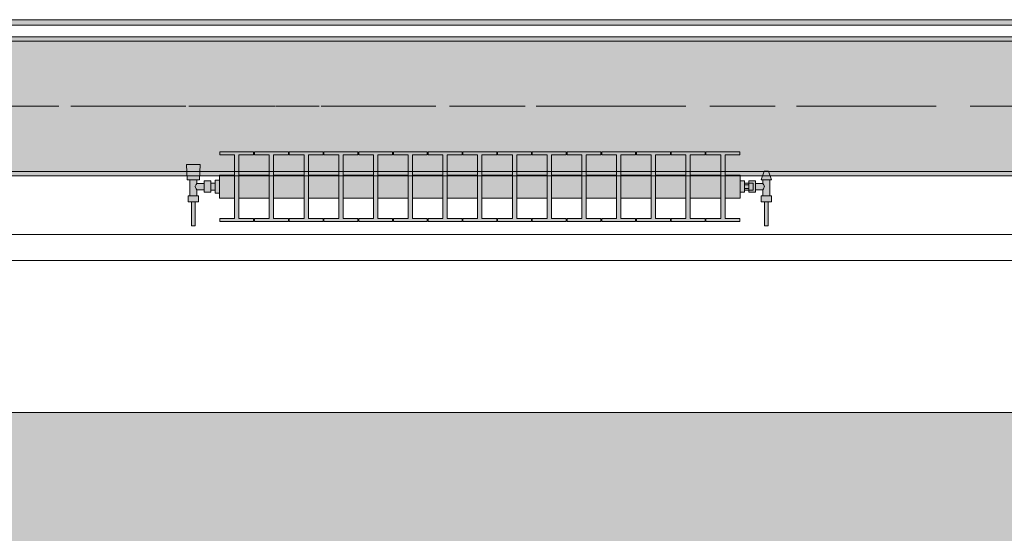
# Model space of a CAD drawing. Header units: metres. Extents: x -3.6 to 84.5, y -11 to 16.8.
# Tile 314 of 361: x 58.8 to 61.1, y -0.4 to 0.7. Entities that reach past the tile are written whole.
import ezdxf

# ---------------------------------------------------------------- set-up
doc = ezdxf.new("R2010")
doc.units = ezdxf.units.M
doc.header["$MEASUREMENT"] = 0
doc.linetypes.add('Achse', pattern=[0.2, 0.1, -0.05, 0, -0.05])
doc.linetypes.add('Strichlinie doppelt', pattern=[0.546806, 0.264583, -0.105833, 0.070556, -0.105833])
for name, color, linetype in [('302 - Elemente.Schraffur', 7, 'Continuous'), ('451 - Universal.Achsen Raster', 7, 'Continuous'), ('604 - Struktur.Wand Aussen', 7, 'Continuous'), ('608 - Struktur.Träger', 7, 'Continuous'), ('801 - HKLSE.Heizung_ Klima_ Lüftung', 7, 'Continuous'), ('Neubau_653 - Abdeckung.TB Verkofferung', 7, 'Continuous')]:
    doc.layers.add(name, color=color, linetype=linetype)
pattern_1 = [(45, (0, 0), (-0.01767767, 0.01767767), [0, -0.025])]

msp = doc.modelspace()

# ---------------------------------------------------------------- hatches: boundary and pattern name
at = {"layer": '302 - Elemente.Schraffur', "linetype": 'Continuous', "lineweight": 0, "true_color": 0x282828}
msp.add_hatch(color=250, dxfattribs=at).paths.add_polyline_path([(55.22, -3.31), (62.435, -3.31), (62.435, -0.155), (55.22, -0.155)])
at = {"layer": '608 - Struktur.Träger', "linetype": 'Continuous', "lineweight": 0, "true_color": 0x000000}
h = msp.add_hatch(dxfattribs=at)
h.set_pattern_fill('Gips_0001', color=18, style=0, pattern_type=2)
h.set_pattern_definition(pattern_1)
h.paths.add_polyline_path([(61.57, 0.71), (58.29, 0.71), (58.29, 0.7), (61.57, 0.7)])
h = msp.add_hatch(dxfattribs=at)
h.set_pattern_fill('Beton__Stahlbeton_0001', color=18, style=0, pattern_type=2)
h.set_pattern_definition([(45, (0, 0), (-0.08485281, 0.08485281), []), (45, (-0.04243, 0.04243), (-0.08485281, 0.08485281), [0.09, -0.03])])
h.paths.add_polyline_path([(0.69, 0.7), (0.38, 0.7), (0.38, 0.4), (0.69, 0.4), (3.97, 0.4), (4.29, 0.4), (7.57, 0.4), (7.89, 0.4), (11.17, 0.4), (11.49, 0.4), (14.77, 0.4), (15.09, 0.4), (18.37, 0.4), (18.69, 0.4), (21.97, 0.4), (22.29, 0.4), (25.57, 0.4), (25.89, 0.4), (29.17, 0.4), (29.49, 0.4), (32.77, 0.4), (33.09, 0.4), (36.37, 0.4), (36.69, 0.4), (39.97, 0.4), (40.29, 0.4), (43.57, 0.4), (43.89, 0.4), (47.17, 0.4), (47.49, 0.4), (50.77, 0.4), (51.09, 0.4), (54.37, 0.4), (54.69, 0.4), (57.97, 0.4), (58.29, 0.4), (61.57, 0.4), (61.88, 0.4), (61.88, 0.7), (61.57, 0.7), (58.29, 0.7), (57.97, 0.7), (54.69, 0.7), (54.37, 0.7), (51.09, 0.7), (50.77, 0.7), (47.49, 0.7), (47.17, 0.7), (43.89, 0.7), (43.57, 0.7), (40.29, 0.7), (39.9, 0.7), (36.69, 0.7), (36.37, 0.7), (33.09, 0.7), (32.77, 0.7), (29.49, 0.7), (29.17, 0.7), (25.89, 0.7), (25.57, 0.7), (22.29, 0.7), (21.97, 0.7), (18.69, 0.7), (18.37, 0.7), (15.09, 0.7), (14.77, 0.7), (11.49, 0.7), (11.17, 0.7), (7.89, 0.7), (7.57, 0.7), (4.29, 0.7), (3.97, 0.7)])
h = msp.add_hatch(dxfattribs=at)
h.set_pattern_fill('Gips_0001', color=18, style=0, pattern_type=2)
h.set_pattern_definition(pattern_1)
h.paths.add_polyline_path([(61.57, 0.4), (58.29, 0.4), (58.29, 0.39), (61.57, 0.39)])
at = {"layer": '801 - HKLSE.Heizung_ Klima_ Lüftung', "linetype": 'Continuous', "lineweight": 0, "true_color": 0x3a3a3a}
for points in [[(59.25, 0.3383), (59.285, 0.3383), (59.285, 0.2917), (59.251, 0.2917), (59.251, 0.285), (59.329, 0.285), (59.329, 0.2917), (59.295, 0.2917), (59.295, 0.3383), (59.365, 0.3383), (59.365, 0.2917), (59.331, 0.2917), (59.331, 0.285), (59.409, 0.285), (59.409, 0.2917), (59.375, 0.2917), (59.375, 0.3383), (59.445, 0.3383), (59.445, 0.2917), (59.411, 0.2917), (59.411, 0.285), (59.489, 0.285), (59.489, 0.2917), (59.455, 0.2917), (59.455, 0.3383), (59.525, 0.3383), (59.525, 0.2917), (59.491, 0.2917), (59.491, 0.285), (59.569, 0.285), (59.569, 0.2917), (59.535, 0.2917), (59.535, 0.3383), (59.605, 0.3383), (59.605, 0.2917), (59.571, 0.2917), (59.571, 0.285), (59.649, 0.285), (59.649, 0.2917), (59.615, 0.2917), (59.615, 0.3383), (59.685, 0.3383), (59.685, 0.2917), (59.651, 0.2917), (59.651, 0.285), (59.729, 0.285), (59.729, 0.2917), (59.695, 0.2917), (59.695, 0.3383), (59.765, 0.3383), (59.765, 0.2917), (59.731, 0.2917), (59.731, 0.285), (59.809, 0.285), (59.809, 0.2917), (59.775, 0.2917), (59.775, 0.3383), (59.845, 0.3383), (59.845, 0.2917), (59.811, 0.2917), (59.811, 0.285), (59.889, 0.285), (59.889, 0.2917), (59.855, 0.2917), (59.855, 0.3383), (59.925, 0.3383), (59.925, 0.2917), (59.891, 0.2917), (59.891, 0.285), (59.969, 0.285), (59.969, 0.2917), (59.935, 0.2917), (59.935, 0.3383), (60.005, 0.3383), (60.005, 0.2917), (59.971, 0.2917), (59.971, 0.285), (60.049, 0.285), (60.049, 0.2917), (60.015, 0.2917), (60.015, 0.3383), (60.085, 0.3383), (60.085, 0.2917), (60.051, 0.2917), (60.051, 0.285), (60.129, 0.285), (60.129, 0.2917), (60.095, 0.2917), (60.095, 0.3383), (60.165, 0.3383), (60.165, 0.2917), (60.131, 0.2917), (60.131, 0.285), (60.209, 0.285), (60.209, 0.2917), (60.175, 0.2917), (60.175, 0.3383), (60.245, 0.3383), (60.245, 0.2917), (60.211, 0.2917), (60.211, 0.285), (60.289, 0.285), (60.289, 0.2917), (60.255, 0.2917), (60.255, 0.3383), (60.325, 0.3383), (60.325, 0.2917), (60.291, 0.2917), (60.291, 0.285), (60.369, 0.285), (60.369, 0.2917), (60.335, 0.2917), (60.335, 0.3383), (60.405, 0.3383), (60.405, 0.2917), (60.371, 0.2917), (60.371, 0.285), (60.449, 0.285), (60.449, 0.2917), (60.415, 0.2917), (60.415, 0.3383), (60.45, 0.3383), (60.45, 0.3917), (60.415, 0.3917), (60.415, 0.4383), (60.449, 0.4383), (60.449, 0.445), (60.371, 0.445), (60.371, 0.4383), (60.405, 0.4383), (60.405, 0.3917), (60.335, 0.3917), (60.335, 0.4383), (60.369, 0.4383), (60.369, 0.445), (60.291, 0.445), (60.291, 0.4383), (60.325, 0.4383), (60.325, 0.3917), (60.255, 0.3917), (60.255, 0.4383), (60.289, 0.4383), (60.289, 0.445), (60.211, 0.445), (60.211, 0.4383), (60.245, 0.4383), (60.245, 0.3917), (60.175, 0.3917), (60.175, 0.4383), (60.209, 0.4383), (60.209, 0.445), (60.131, 0.445), (60.131, 0.4383), (60.165, 0.4383), (60.165, 0.3917), (60.095, 0.3917), (60.095, 0.4383), (60.129, 0.4383), (60.129, 0.445), (60.051, 0.445), (60.051, 0.4383), (60.085, 0.4383), (60.085, 0.3917), (60.015, 0.3917), (60.015, 0.4383), (60.049, 0.4383), (60.049, 0.445), (59.971, 0.445), (59.971, 0.4383), (60.005, 0.4383), (60.005, 0.3917), (59.935, 0.3917), (59.935, 0.4383), (59.969, 0.4383), (59.969, 0.445), (59.891, 0.445), (59.891, 0.4383), (59.925, 0.4383), (59.925, 0.3917), (59.855, 0.3917), (59.855, 0.4383), (59.889, 0.4383), (59.889, 0.445), (59.811, 0.445), (59.811, 0.4383), (59.845, 0.4383), (59.845, 0.3917), (59.775, 0.3917), (59.775, 0.4383), (59.809, 0.4383), (59.809, 0.445), (59.731, 0.445), (59.731, 0.4383), (59.765, 0.4383), (59.765, 0.3917), (59.695, 0.3917), (59.695, 0.4383), (59.729, 0.4383), (59.729, 0.445), (59.651, 0.445), (59.651, 0.4383), (59.685, 0.4383), (59.685, 0.3917), (59.615, 0.3917), (59.615, 0.4383), (59.649, 0.4383), (59.649, 0.445), (59.571, 0.445), (59.571, 0.4383), (59.605, 0.4383), (59.605, 0.3917), (59.535, 0.3917), (59.535, 0.4383), (59.569, 0.4383), (59.569, 0.445), (59.491, 0.445), (59.491, 0.4383), (59.525, 0.4383), (59.525, 0.3917), (59.455, 0.3917), (59.455, 0.4383), (59.489, 0.4383), (59.489, 0.445), (59.411, 0.445), (59.411, 0.4383), (59.445, 0.4383), (59.445, 0.3917), (59.375, 0.3917), (59.375, 0.4383), (59.409, 0.4383), (59.409, 0.445), (59.331, 0.445), (59.331, 0.4383), (59.365, 0.4383), (59.365, 0.3917), (59.295, 0.3917), (59.295, 0.4383), (59.329, 0.4383), (59.329, 0.445), (59.251, 0.445), (59.251, 0.4383), (59.285, 0.4383), (59.285, 0.3917), (59.25, 0.3917)], [(59.25, 0.3797), (59.24, 0.3797), (59.24, 0.373), (59.23, 0.373), (59.23, 0.378), (59.215, 0.378), (59.215, 0.372), (59.198, 0.372), (59.198, 0.381), (59.204, 0.381), (59.206, 0.416), (59.174, 0.416), (59.176, 0.381), (59.182, 0.381), (59.182, 0.344), (59.178, 0.344), (59.178, 0.33), (59.186, 0.33), (59.186, 0.275), (59.194, 0.275), (59.194, 0.33), (59.202, 0.33), (59.202, 0.344), (59.198, 0.344), (59.198, 0.358), (59.215, 0.358), (59.215, 0.352), (59.23, 0.352), (59.23, 0.357), (59.24, 0.357), (59.24, 0.3503), (59.25, 0.3503)], [(60.45, 0.378), (60.45, 0.352), (60.46, 0.352), (60.46, 0.357), (60.47, 0.357), (60.47, 0.352), (60.485, 0.352), (60.485, 0.358), (60.502, 0.358), (60.502, 0.344), (60.498, 0.344), (60.498, 0.33), (60.506, 0.33), (60.506, 0.275), (60.514, 0.275), (60.514, 0.33), (60.522, 0.33), (60.522, 0.344), (60.518, 0.344), (60.518, 0.381), (60.522, 0.381), (60.515, 0.401), (60.505, 0.401), (60.498, 0.381), (60.502, 0.381), (60.502, 0.372), (60.485, 0.372), (60.485, 0.378), (60.47, 0.378), (60.47, 0.373), (60.46, 0.373), (60.46, 0.378)]]:
    msp.add_hatch(color=250, dxfattribs=at).paths.add_polyline_path(points)
at = {"layer": 'Neubau_653 - Abdeckung.TB Verkofferung', "linetype": 'Continuous', "lineweight": 0, "true_color": 0x000000}
h = msp.add_hatch(dxfattribs=at)
h.set_pattern_fill('Gips_0001', color=18, style=0, pattern_type=2)
h.set_pattern_definition(pattern_1)
h.paths.add_polyline_path([(51.115, 0.737), (62.025, 0.737), (62.025, 0.7495), (51.115, 0.7495)])

# ---------------------------------------------------------------- linework, layer by layer
at = {"layer": '451 - Universal.Achsen Raster', "color": 160, "linetype": 'Strichlinie doppelt', "lineweight": 9, "true_color": 0x3232ff}
msp.add_line((64.935, 0.55), (-3.175, 0.55), dxfattribs=at)
at = {"layer": '604 - Struktur.Wand Aussen', "color": 7, "linetype": 'Continuous', "lineweight": 13}
for p, q in [((61.13, 0.255), (58.73, 0.255)), ((58.73, -0.155), (61.13, -0.155))]:
    msp.add_line(p, q, dxfattribs=at)
at = {"layer": '608 - Struktur.Träger', "color": 7, "linetype": 'Continuous', "lineweight": 13}
for p, q in [((0.38, 0.71), (61.88, 0.71)), ((61.57, 0.7), (58.29, 0.7)), ((0.38, 0.39), (61.88, 0.39))]:
    msp.add_line(p, q, dxfattribs=at)
at = {"layer": '608 - Struktur.Träger', "color": 7, "linetype": 'Continuous', "lineweight": 5}
for p, q in [((61.57, 0.71), (58.29, 0.71)), ((61.57, 0.39), (58.29, 0.39))]:
    msp.add_line(p, q, dxfattribs=at)
at = {"layer": '608 - Struktur.Träger', "color": 7, "linetype": 'Achse', "lineweight": 9}
msp.add_line((0.38, 0.55), (61.88, 0.55), dxfattribs=at)
at = {"layer": '608 - Struktur.Träger', "color": 7, "linetype": 'Continuous', "lineweight": 13, "flags": 128}
msp.add_lwpolyline([(61.88, 0.4), (61.57, 0.4), (58.29, 0.4), (57.97, 0.4), (54.69, 0.4), (54.37, 0.4), (51.09, 0.4), (50.77, 0.4), (47.49, 0.4)], dxfattribs=at)
at = {"layer": '801 - HKLSE.Heizung_ Klima_ Lüftung', "color": 7, "linetype": 'Continuous', "lineweight": 5, "true_color": 0xebebeb}
for p, q in [((59.251, 0.445), (59.329, 0.445)), ((59.251, 0.4383), (59.251, 0.445)), ((59.251, 0.445), (59.329, 0.445)), ((59.251, 0.4383), (59.251, 0.445)), ((59.285, 0.4383), (59.251, 0.4383)), ((59.285, 0.2917), (59.285, 0.4383)), ((59.329, 0.4383), (59.295, 0.4383)), ((59.295, 0.4383), (59.295, 0.2917)), ((59.329, 0.445), (59.329, 0.4383)), ((59.331, 0.445), (59.409, 0.445)), ((59.331, 0.4383), (59.331, 0.445)), ((59.331, 0.445), (59.409, 0.445)), ((59.331, 0.4383), (59.331, 0.445)), ((59.365, 0.4383), (59.331, 0.4383)), ((59.365, 0.2917), (59.365, 0.4383)), ((59.409, 0.4383), (59.375, 0.4383)), ((59.375, 0.4383), (59.375, 0.2917)), ((59.409, 0.445), (59.409, 0.4383)), ((59.409, 0.445), (59.409, 0.4383)), ((59.411, 0.445), (59.489, 0.445)), ((59.411, 0.445), (59.489, 0.445)), ((59.411, 0.4383), (59.411, 0.445)), ((59.445, 0.4383), (59.411, 0.4383)), ((59.445, 0.2917), (59.445, 0.4383)), ((59.489, 0.4383), (59.455, 0.4383)), ((59.455, 0.4383), (59.455, 0.2917)), ((59.489, 0.445), (59.489, 0.4383)), ((59.489, 0.445), (59.489, 0.4383)), ((59.491, 0.445), (59.569, 0.445)), ((59.491, 0.445), (59.569, 0.445)), ((59.491, 0.4383), (59.491, 0.445)), ((59.525, 0.4383), (59.491, 0.4383)), ((59.525, 0.2917), (59.525, 0.4383)), ((59.569, 0.4383), (59.535, 0.4383)), ((59.535, 0.4383), (59.535, 0.2917)), ((59.569, 0.445), (59.569, 0.4383)), ((59.571, 0.445), (59.649, 0.445)), ((59.571, 0.4383), (59.571, 0.445)), ((59.571, 0.445), (59.649, 0.445)), ((59.571, 0.4383), (59.571, 0.445)), ((59.605, 0.4383), (59.571, 0.4383)), ((59.605, 0.2917), (59.605, 0.4383)), ((59.649, 0.4383), (59.615, 0.4383)), ((59.615, 0.4383), (59.615, 0.2917)), ((59.649, 0.445), (59.649, 0.4383)), ((59.649, 0.445), (59.649, 0.4383)), ((59.651, 0.445), (59.729, 0.445)), ((59.651, 0.445), (59.729, 0.445)), ((59.651, 0.4383), (59.651, 0.445)), ((59.685, 0.4383), (59.651, 0.4383)), ((59.685, 0.2917), (59.685, 0.4383)), ((59.729, 0.4383), (59.695, 0.4383)), ((59.695, 0.4383), (59.695, 0.2917)), ((59.729, 0.445), (59.729, 0.4383)), ((59.731, 0.445), (59.809, 0.445)), ((59.731, 0.4383), (59.731, 0.445)), ((59.731, 0.445), (59.809, 0.445)), ((59.731, 0.4383), (59.731, 0.445)), ((59.765, 0.4383), (59.731, 0.4383)), ((59.765, 0.2917), (59.765, 0.4383)), ((59.809, 0.4383), (59.775, 0.4383)), ((59.775, 0.4383), (59.775, 0.2917)), ((59.809, 0.445), (59.809, 0.4383)), ((59.811, 0.445), (59.889, 0.445)), ((59.811, 0.445), (59.889, 0.445)), ((59.811, 0.4383), (59.811, 0.445)), ((59.845, 0.4383), (59.811, 0.4383)), ((59.845, 0.2917), (59.845, 0.4383)), ((59.889, 0.4383), (59.855, 0.4383)), ((59.855, 0.4383), (59.855, 0.2917)), ((59.889, 0.445), (59.889, 0.4383)), ((59.889, 0.445), (59.889, 0.4383)), ((59.891, 0.445), (59.969, 0.445)), ((59.891, 0.445), (59.969, 0.445)), ((59.891, 0.4383), (59.891, 0.445)), ((59.925, 0.4383), (59.891, 0.4383)), ((59.925, 0.2917), (59.925, 0.4383)), ((59.969, 0.4383), (59.935, 0.4383)), ((59.935, 0.4383), (59.935, 0.2917)), ((59.969, 0.445), (59.969, 0.4383)), ((59.969, 0.445), (59.969, 0.4383)), ((59.971, 0.445), (60.049, 0.445)), ((59.971, 0.4383), (59.971, 0.445)), ((59.971, 0.445), (60.049, 0.445)), ((59.971, 0.4383), (59.971, 0.445)), ((60.005, 0.4383), (59.971, 0.4383)), ((60.005, 0.2917), (60.005, 0.4383)), ((60.049, 0.4383), (60.015, 0.4383)), ((60.015, 0.4383), (60.015, 0.2917)), ((60.049, 0.445), (60.049, 0.4383)), ((60.051, 0.445), (60.129, 0.445)), ((60.051, 0.445), (60.129, 0.445)), ((60.051, 0.4383), (60.051, 0.445)), ((60.085, 0.4383), (60.051, 0.4383)), ((60.085, 0.2917), (60.085, 0.4383)), ((60.129, 0.4383), (60.095, 0.4383)), ((60.095, 0.4383), (60.095, 0.2917)), ((60.129, 0.445), (60.129, 0.4383)), ((60.131, 0.445), (60.209, 0.445)), ((60.131, 0.445), (60.209, 0.445)), ((60.131, 0.4383), (60.131, 0.445)), ((60.165, 0.4383), (60.131, 0.4383)), ((60.165, 0.2917), (60.165, 0.4383)), ((60.209, 0.4383), (60.175, 0.4383)), ((60.175, 0.4383), (60.175, 0.2917)), ((60.209, 0.445), (60.209, 0.4383)), ((60.209, 0.445), (60.209, 0.4383)), ((60.211, 0.445), (60.289, 0.445)), ((60.211, 0.4383), (60.211, 0.445)), ((60.211, 0.445), (60.289, 0.445)), ((60.211, 0.4383), (60.211, 0.445)), ((60.245, 0.4383), (60.211, 0.4383)), ((60.245, 0.2917), (60.245, 0.4383)), ((60.289, 0.4383), (60.255, 0.4383)), ((60.255, 0.4383), (60.255, 0.2917)), ((60.289, 0.445), (60.289, 0.4383)), ((60.291, 0.445), (60.369, 0.445)), ((60.291, 0.4383), (60.291, 0.445)), ((60.291, 0.445), (60.369, 0.445)), ((60.291, 0.4383), (60.291, 0.445)), ((60.325, 0.4383), (60.291, 0.4383)), ((60.325, 0.2917), (60.325, 0.4383)), ((60.369, 0.4383), (60.335, 0.4383)), ((60.335, 0.4383), (60.335, 0.2917)), ((60.369, 0.445), (60.369, 0.4383)), ((60.369, 0.445), (60.369, 0.4383)), ((60.371, 0.445), (60.449, 0.445)), ((60.371, 0.4383), (60.371, 0.445)), ((60.371, 0.445), (60.449, 0.445)), ((60.371, 0.4383), (60.371, 0.445)), ((60.405, 0.4383), (60.371, 0.4383)), ((60.405, 0.2917), (60.405, 0.4383)), ((60.449, 0.4383), (60.415, 0.4383)), ((60.415, 0.4383), (60.415, 0.2917)), ((60.449, 0.445), (60.449, 0.4383)), ((59.1787, 0.416), (59.174, 0.416)), ((59.174, 0.416), (59.1787, 0.416)), ((59.176, 0.381), (59.174, 0.416)), ((59.19, 0.416), (59.1787, 0.416)), ((59.1787, 0.416), (59.19, 0.416)), ((59.2013, 0.416), (59.19, 0.416)), ((59.19, 0.416), (59.2013, 0.416)), ((59.2013, 0.416), (59.206, 0.416)), ((59.206, 0.416), (59.2013, 0.416)), ((59.204, 0.381), (59.206, 0.416)), ((59.25, 0.3839), (59.25, 0.3917)), ((59.25, 0.3917), (59.285, 0.3917)), ((59.295, 0.3917), (59.365, 0.3917)), ((59.375, 0.3917), (59.445, 0.3917)), ((59.455, 0.3917), (59.525, 0.3917)), ((59.535, 0.3917), (59.605, 0.3917)), ((59.615, 0.3917), (59.685, 0.3917)), ((59.695, 0.3917), (59.765, 0.3917)), ((59.775, 0.3917), (59.845, 0.3917)), ((59.855, 0.3917), (59.925, 0.3917)), ((59.935, 0.3917), (60.005, 0.3917)), ((60.015, 0.3917), (60.085, 0.3917)), ((60.095, 0.3917), (60.165, 0.3917)), ((60.175, 0.3917), (60.245, 0.3917)), ((60.255, 0.3917), (60.325, 0.3917)), ((60.335, 0.3917), (60.405, 0.3917)), ((60.415, 0.3917), (60.45, 0.3917)), ((60.45, 0.3839), (60.45, 0.3917)), ((60.498, 0.381), (60.505, 0.401)), ((60.505, 0.401), (60.5065, 0.401)), ((60.5065, 0.401), (60.51, 0.401)), ((60.51, 0.401), (60.5135, 0.401)), ((60.5135, 0.401), (60.515, 0.401)), ((60.522, 0.381), (60.515, 0.401)), ((59.1801, 0.381), (59.176, 0.381)), ((59.19, 0.381), (59.1801, 0.381)), ((59.182, 0.344), (59.182, 0.381)), ((59.1999, 0.381), (59.19, 0.381)), ((59.1939, 0.365), (59.1953, 0.3679)), ((59.1953, 0.3621), (59.1939, 0.365)), ((59.1958, 0.3689), (59.1963, 0.3699)), ((59.1963, 0.3699), (59.198, 0.372)), ((59.198, 0.372), (59.198, 0.381)), ((59.198, 0.372), (59.215, 0.372)), ((59.204, 0.381), (59.1999, 0.381)), ((59.215, 0.3715), (59.215, 0.378)), ((59.215, 0.378), (59.23, 0.378)), ((59.215, 0.3585), (59.215, 0.3715)), ((59.23, 0.3715), (59.23, 0.378)), ((59.23, 0.373), (59.24, 0.373)), ((59.23, 0.3585), (59.23, 0.3715)), ((59.24, 0.365), (59.24, 0.3797)), ((59.24, 0.3797), (59.25, 0.3797)), ((59.24, 0.3797), (59.25, 0.3797)), ((59.24, 0.365), (59.24, 0.3797)), ((59.24, 0.3797), (59.25, 0.3797)), ((59.24, 0.3797), (59.25, 0.3797)), ((59.24, 0.3707), (59.24, 0.373)), ((59.24, 0.365), (59.24, 0.3707)), ((59.24, 0.3503), (59.24, 0.365)), ((59.24, 0.3503), (59.24, 0.365)), ((59.24, 0.3593), (59.24, 0.365)), ((59.25, 0.365), (59.25, 0.3839)), ((59.25, 0.3461), (59.25, 0.365)), ((60.45, 0.365), (60.45, 0.3839)), ((60.45, 0.378), (60.46, 0.378)), ((60.45, 0.378), (60.46, 0.378)), ((60.45, 0.378), (60.46, 0.378)), ((60.45, 0.378), (60.46, 0.378)), ((60.45, 0.3461), (60.45, 0.365)), ((60.46, 0.365), (60.46, 0.378)), ((60.47, 0.373), (60.46, 0.373)), ((60.46, 0.3693), (60.47, 0.3693)), ((60.46, 0.352), (60.46, 0.365)), ((60.47, 0.3715), (60.47, 0.378)), ((60.47, 0.378), (60.47, 0.373)), ((60.485, 0.378), (60.47, 0.378)), ((60.47, 0.3707), (60.47, 0.373)), ((60.47, 0.373), (60.48, 0.373)), ((60.47, 0.3707), (60.47, 0.373)), ((60.47, 0.3693), (60.47, 0.3715)), ((60.47, 0.365), (60.47, 0.3707)), ((60.47, 0.3693), (60.47, 0.3707)), ((60.47, 0.365), (60.47, 0.3693)), ((60.47, 0.3607), (60.47, 0.365)), ((60.47, 0.3593), (60.47, 0.365)), ((60.48, 0.3707), (60.48, 0.373)), ((60.48, 0.365), (60.48, 0.3707)), ((60.48, 0.3593), (60.48, 0.365)), ((60.485, 0.3715), (60.485, 0.378)), ((60.502, 0.372), (60.485, 0.372)), ((60.485, 0.3585), (60.485, 0.3715)), ((60.498, 0.381), (60.5015, 0.381)), ((60.5015, 0.381), (60.51, 0.381)), ((60.502, 0.372), (60.502, 0.381)), ((60.5037, 0.3699), (60.502, 0.372)), ((60.5042, 0.3689), (60.5037, 0.3699)), ((60.5061, 0.365), (60.5047, 0.3679)), ((60.5047, 0.3621), (60.5061, 0.365)), ((60.51, 0.381), (60.5185, 0.381)), ((60.518, 0.344), (60.518, 0.381)), ((60.5185, 0.381), (60.522, 0.381)), ((59.184, 0.344), (59.178, 0.344)), ((59.178, 0.33), (59.178, 0.344)), ((59.196, 0.344), (59.184, 0.344)), ((59.1963, 0.3601), (59.1958, 0.3611)), ((59.202, 0.344), (59.196, 0.344)), ((59.198, 0.358), (59.1963, 0.3601)), ((59.198, 0.344), (59.198, 0.358)), ((59.198, 0.358), (59.215, 0.358)), ((59.202, 0.33), (59.202, 0.344)), ((59.215, 0.352), (59.215, 0.3585)), ((59.215, 0.352), (59.23, 0.352)), ((59.23, 0.352), (59.23, 0.3585)), ((59.23, 0.357), (59.24, 0.357)), ((59.24, 0.357), (59.24, 0.3593)), ((59.24, 0.3503), (59.25, 0.3503)), ((59.24, 0.3503), (59.25, 0.3503)), ((59.25, 0.3383), (59.25, 0.3461)), ((60.45, 0.352), (60.46, 0.352)), ((60.45, 0.3383), (60.45, 0.3461)), ((60.46, 0.3607), (60.47, 0.3607)), ((60.47, 0.357), (60.46, 0.357)), ((60.47, 0.3585), (60.47, 0.3607)), ((60.47, 0.3593), (60.47, 0.3607)), ((60.47, 0.357), (60.47, 0.3593)), ((60.47, 0.357), (60.47, 0.3593)), ((60.47, 0.352), (60.47, 0.3585)), ((60.47, 0.357), (60.48, 0.357)), ((60.47, 0.357), (60.47, 0.352)), ((60.485, 0.352), (60.47, 0.352)), ((60.48, 0.357), (60.48, 0.3593)), ((60.485, 0.352), (60.485, 0.3585)), ((60.502, 0.358), (60.485, 0.358)), ((60.498, 0.344), (60.504, 0.344)), ((60.498, 0.33), (60.498, 0.344)), ((60.502, 0.358), (60.5037, 0.3601)), ((60.502, 0.344), (60.502, 0.358)), ((60.5037, 0.3601), (60.5042, 0.3611)), ((60.504, 0.344), (60.516, 0.344)), ((60.516, 0.344), (60.522, 0.344)), ((60.522, 0.33), (60.522, 0.344)), ((59.184, 0.33), (59.178, 0.33)), ((59.196, 0.33), (59.184, 0.33)), ((59.186, 0.275), (59.186, 0.33)), ((59.1872, 0.33), (59.186, 0.33)), ((59.19, 0.33), (59.1872, 0.33)), ((59.1928, 0.33), (59.19, 0.33)), ((59.194, 0.33), (59.1928, 0.33)), ((59.194, 0.275), (59.194, 0.33)), ((59.202, 0.33), (59.196, 0.33)), ((59.25, 0.3383), (59.285, 0.3383)), ((59.295, 0.3383), (59.365, 0.3383)), ((59.375, 0.3383), (59.445, 0.3383)), ((59.455, 0.3383), (59.525, 0.3383)), ((59.535, 0.3383), (59.605, 0.3383)), ((59.615, 0.3383), (59.685, 0.3383)), ((59.695, 0.3383), (59.765, 0.3383)), ((59.775, 0.3383), (59.845, 0.3383)), ((59.855, 0.3383), (59.925, 0.3383)), ((59.935, 0.3383), (60.005, 0.3383)), ((60.015, 0.3383), (60.085, 0.3383)), ((60.095, 0.3383), (60.165, 0.3383)), ((60.175, 0.3383), (60.245, 0.3383)), ((60.255, 0.3383), (60.325, 0.3383)), ((60.335, 0.3383), (60.405, 0.3383)), ((60.415, 0.3383), (60.45, 0.3383)), ((60.498, 0.33), (60.504, 0.33)), ((60.504, 0.33), (60.516, 0.33)), ((60.506, 0.275), (60.506, 0.33)), ((60.506, 0.33), (60.5072, 0.33)), ((60.5072, 0.33), (60.51, 0.33)), ((60.51, 0.33), (60.5128, 0.33)), ((60.5128, 0.33), (60.514, 0.33)), ((60.514, 0.275), (60.514, 0.33)), ((60.516, 0.33), (60.522, 0.33)), ((59.1872, 0.275), (59.186, 0.275)), ((59.19, 0.275), (59.1872, 0.275)), ((59.1928, 0.275), (59.19, 0.275)), ((59.194, 0.275), (59.1928, 0.275)), ((59.251, 0.285), (59.251, 0.2917)), ((59.251, 0.285), (59.251, 0.2917)), ((59.251, 0.2917), (59.285, 0.2917)), ((59.329, 0.285), (59.251, 0.285)), ((59.295, 0.2917), (59.329, 0.2917)), ((59.329, 0.2917), (59.329, 0.285)), ((59.331, 0.285), (59.331, 0.2917)), ((59.331, 0.285), (59.331, 0.2917)), ((59.331, 0.2917), (59.365, 0.2917)), ((59.409, 0.285), (59.331, 0.285)), ((59.375, 0.2917), (59.409, 0.2917)), ((59.409, 0.2917), (59.409, 0.285)), ((59.409, 0.2917), (59.409, 0.285)), ((59.411, 0.285), (59.411, 0.2917)), ((59.411, 0.2917), (59.445, 0.2917)), ((59.489, 0.285), (59.411, 0.285)), ((59.455, 0.2917), (59.489, 0.2917)), ((59.489, 0.2917), (59.489, 0.285)), ((59.489, 0.2917), (59.489, 0.285)), ((59.491, 0.285), (59.491, 0.2917)), ((59.491, 0.2917), (59.525, 0.2917)), ((59.569, 0.285), (59.491, 0.285)), ((59.535, 0.2917), (59.569, 0.2917)), ((59.569, 0.2917), (59.569, 0.285)), ((59.571, 0.285), (59.571, 0.2917)), ((59.571, 0.285), (59.571, 0.2917)), ((59.571, 0.2917), (59.605, 0.2917)), ((59.649, 0.285), (59.571, 0.285)), ((59.615, 0.2917), (59.649, 0.2917)), ((59.649, 0.2917), (59.649, 0.285)), ((59.649, 0.2917), (59.649, 0.285)), ((59.651, 0.285), (59.651, 0.2917)), ((59.651, 0.2917), (59.685, 0.2917)), ((59.729, 0.285), (59.651, 0.285)), ((59.695, 0.2917), (59.729, 0.2917)), ((59.729, 0.2917), (59.729, 0.285)), ((59.731, 0.285), (59.731, 0.2917)), ((59.731, 0.285), (59.731, 0.2917)), ((59.731, 0.2917), (59.765, 0.2917)), ((59.809, 0.285), (59.731, 0.285)), ((59.775, 0.2917), (59.809, 0.2917)), ((59.809, 0.2917), (59.809, 0.285)), ((59.811, 0.285), (59.811, 0.2917)), ((59.811, 0.2917), (59.845, 0.2917)), ((59.889, 0.285), (59.811, 0.285)), ((59.855, 0.2917), (59.889, 0.2917)), ((59.889, 0.2917), (59.889, 0.285)), ((59.889, 0.2917), (59.889, 0.285)), ((59.891, 0.285), (59.891, 0.2917)), ((59.891, 0.2917), (59.925, 0.2917)), ((59.969, 0.285), (59.891, 0.285)), ((59.935, 0.2917), (59.969, 0.2917)), ((59.969, 0.2917), (59.969, 0.285)), ((59.969, 0.2917), (59.969, 0.285)), ((59.971, 0.285), (59.971, 0.2917)), ((59.971, 0.285), (59.971, 0.2917)), ((59.971, 0.2917), (60.005, 0.2917)), ((60.049, 0.285), (59.971, 0.285)), ((60.015, 0.2917), (60.049, 0.2917)), ((60.049, 0.2917), (60.049, 0.285)), ((60.051, 0.285), (60.051, 0.2917)), ((60.051, 0.2917), (60.085, 0.2917)), ((60.129, 0.285), (60.051, 0.285)), ((60.095, 0.2917), (60.129, 0.2917)), ((60.129, 0.2917), (60.129, 0.285)), ((60.131, 0.285), (60.131, 0.2917)), ((60.131, 0.2917), (60.165, 0.2917)), ((60.209, 0.285), (60.131, 0.285)), ((60.175, 0.2917), (60.209, 0.2917)), ((60.209, 0.2917), (60.209, 0.285)), ((60.209, 0.2917), (60.209, 0.285)), ((60.211, 0.285), (60.211, 0.2917)), ((60.211, 0.285), (60.211, 0.2917)), ((60.211, 0.2917), (60.245, 0.2917)), ((60.289, 0.285), (60.211, 0.285)), ((60.255, 0.2917), (60.289, 0.2917)), ((60.289, 0.2917), (60.289, 0.285)), ((60.291, 0.285), (60.291, 0.2917)), ((60.291, 0.285), (60.291, 0.2917)), ((60.291, 0.2917), (60.325, 0.2917)), ((60.369, 0.285), (60.291, 0.285)), ((60.335, 0.2917), (60.369, 0.2917)), ((60.369, 0.2917), (60.369, 0.285)), ((60.369, 0.2917), (60.369, 0.285)), ((60.371, 0.285), (60.371, 0.2917)), ((60.371, 0.285), (60.371, 0.2917)), ((60.371, 0.2917), (60.405, 0.2917)), ((60.449, 0.285), (60.371, 0.285)), ((60.415, 0.2917), (60.449, 0.2917)), ((60.449, 0.2917), (60.449, 0.285)), ((60.506, 0.275), (60.5072, 0.275)), ((60.5072, 0.275), (60.51, 0.275)), ((60.51, 0.275), (60.5128, 0.275)), ((60.5128, 0.275), (60.514, 0.275))]:
    msp.add_line(p, q, dxfattribs=at)
at = {"layer": 'Neubau_653 - Abdeckung.TB Verkofferung', "color": 1, "linetype": 'Continuous', "lineweight": 9}
for p, q in [((51.115, 0.7495), (62.025, 0.7495)), ((51.115, 0.195), (62.025, 0.195))]:
    msp.add_line(p, q, dxfattribs=at)
at = {"layer": 'Neubau_653 - Abdeckung.TB Verkofferung', "color": 1, "linetype": 'Continuous', "lineweight": 5}
for p, q in [((62.025, 0.7495), (51.115, 0.7495)), ((62.025, 0.737), (51.115, 0.737)), ((62.025, 0.71), (51.115, 0.71))]:
    msp.add_line(p, q, dxfattribs=at)

doc.saveas('drawing.dxf')
